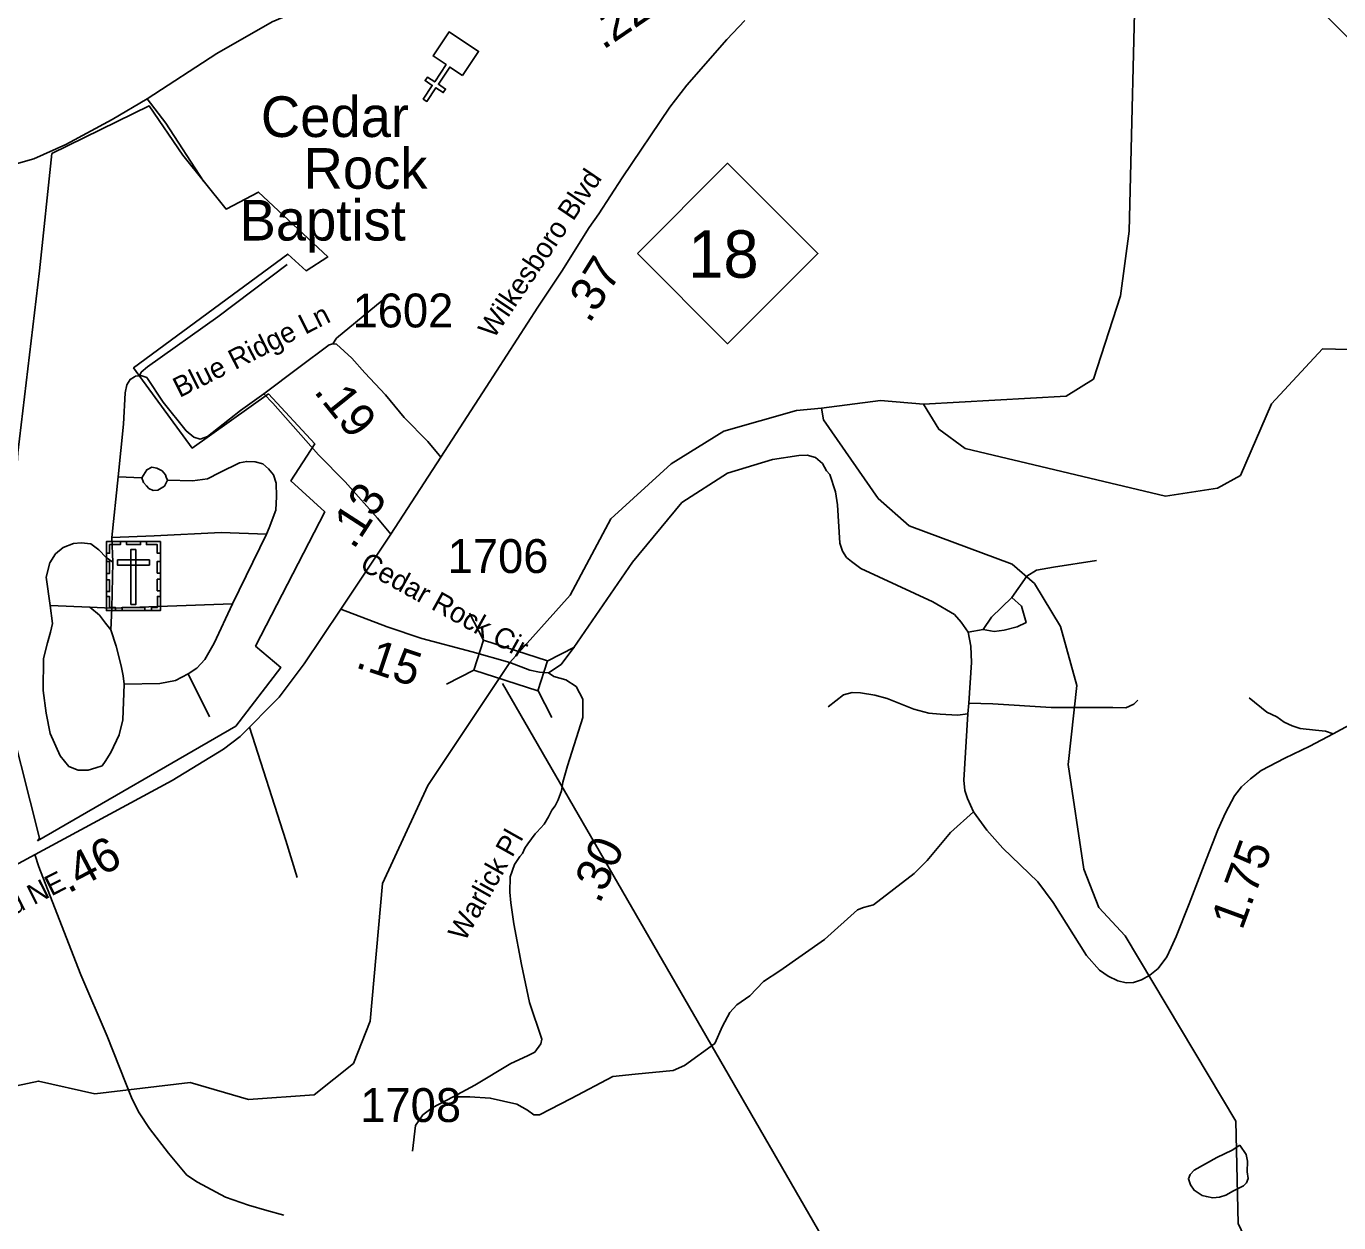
# Model space of a CAD drawing. Extents: x 1159738 to 1321356, y 736314 to 882035.
# Drawn here: x 1263584 to 1268424, y 803383 to 807798 of the extents above; entities that cross this region are included whole.
import ezdxf

# ---------------------------------------------------------------- set-up
doc = ezdxf.new("R2010")
doc.units = 0
for name, color, linetype in [('Exist Boundary Political City Limit New', 7, 'Continuous'), ('Exist Cultural Cemetery CELL', 7, 'Continuous'), ('Exist Cultural Church CELL', 7, 'Continuous'), ('Exist Cultural Church Label', 7, 'Continuous'), ('Exist Hydrographic Creek Single Shore', 7, 'Continuous'), ('Exist Hydrographic Misc Water Feature', 7, 'Continuous'), ('Exist Road Non-System Type 51', 7, 'Continuous'), ('Exist Road Primary NC Attributed', 7, 'Continuous'), ('Exist Road Primary NC Label', 7, 'Continuous'), ('Exist Road Primary NC Mileage Hundredths English Label', 7, 'Continuous'), ('Exist Road Primary NC Shield CELL', 7, 'Continuous'), ('Exist Road Primary NC Shield Number Label', 7, 'Continuous'), ('Exist Road Secondary Mileage Hundredths English Label', 7, 'Continuous'), ('Exist Road Secondary Structure Standard Bridge CELL', 7, 'Continuous'), ('Exist Road Secondary Structure Standard Bridge Number Label', 7, 'Continuous'), ('Exist Road Secondary Type 41 Attributed', 7, 'Continuous'), ('Exist Road Secondary Type 51 Attributed', 7, 'Continuous'), ('Exist Road Secondary Type 51 Label', 7, 'Continuous'), ('Exist Road Secondary Type 51 Number Label', 7, 'Continuous'), ('Map Preparation Boundary City Limit Buffer Line', 7, 'Continuous')]:
    doc.layers.add(name, color=color, linetype=linetype)

msp = doc.modelspace()

# ---------------------------------------------------------------- linework, layer by layer
at = {"layer": 'Exist Boundary Political City Limit New'}
msp.add_line((1263633, 804802.1), (1263625.5, 804792.4), dxfattribs=at)
for points in [[(1264476.9, 806442.1), (1264195.5, 806241.5), (1263979.4, 806537.4), (1264548, 806957.2), (1264616.2, 806896), (1264695.8, 806947.2), (1264440, 807186.2), (1264320.6, 807123.6), (1264161.4, 807322.8), (1264036.3, 807504.9), (1263678.1, 807328.5)], [(1263678.1, 807328.5), (1263632.6, 806896), (1263553, 806224.4), (1263496.4, 805343.9), (1263633, 804802.1)], [(1263625.5, 804792.4), (1264356.2, 805215.6), (1264523.1, 805431.4), (1264429.3, 805511.1), (1264684.5, 806006.8), (1264559.4, 806120.6), (1264647.5, 806257.2), (1264476.9, 806442.1)]]:
    msp.add_lwpolyline(points, dxfattribs=at)
at = {"layer": 'Exist Cultural Cemetery CELL'}
for points in [[(1263879.2, 805896.8), (1264078.3, 805896.8), (1264078.3, 805642.1), (1263879.2, 805642.1)], [(1263879.2, 805853.4), (1263890.6, 805853.4), (1263890.6, 805885.6), (1263931.1, 805885.6), (1263931.1, 805896.8), (1263879.2, 805896.8)], [(1263953.3, 805896.7), (1264005.1, 805896.7), (1264005.1, 805885.3), (1263953.3, 805885.3)], [(1264078.4, 805853.4), (1264067, 805853.4), (1264067, 805885.6), (1264026.5, 805885.6), (1264026.5, 805896.7), (1264078.4, 805896.7)], [(1263879.2, 805779.3), (1263879.2, 805822.6), (1263890.6, 805822.6), (1263890.6, 805779.3)], [(1263920, 805828.7), (1263920, 805810), (1264037.8, 805810), (1264037.8, 805828.7)], [(1263988.2, 805867.5), (1263969.6, 805867.5), (1263969.6, 805664.7), (1263988.2, 805664.7)], [(1264067, 805780.3), (1264067, 805823.6), (1264078.3, 805823.6), (1264078.3, 805780.3)], [(1263879.2, 805712.1), (1263879.2, 805755.4), (1263890.6, 805755.4), (1263890.6, 805712.1)], [(1264066.9, 805714.4), (1264066.9, 805757.7), (1264078.3, 805757.7), (1264078.3, 805714.4)], [(1263912.3, 805642.2), (1263912.3, 805653.7), (1263890.3, 805653.7), (1263890.3, 805694.1), (1263879.2, 805694.1), (1263879.2, 805642.2)], [(1264045.2, 805642.1), (1264045.2, 805653.6), (1264067.2, 805653.6), (1264067.2, 805694), (1264078.3, 805694), (1264078.3, 805642.1)], [(1263936.7, 805653.6), (1264021.5, 805653.6), (1264021.5, 805642.2), (1263936.7, 805642.2)]]:
    msp.add_lwpolyline(points, close=True, dxfattribs=at)
at = {"layer": 'Exist Cultural Church CELL'}
msp.add_lwpolyline([(1265193.1, 807616.3), (1265145.5, 807647.7), (1265103.5, 807584.2), (1265130.2, 807566.5), (1265121.4, 807553.2), (1265094.7, 807570.9), (1265061.5, 807520.7), (1265048.1, 807529.6), (1265081.3, 807579.7), (1265054.6, 807597.4), (1265063.5, 807610.7), (1265090.2, 807593), (1265132.2, 807656.5), (1265084.2, 807688.4), (1265142.9, 807777.2), (1265251.8, 807705.1)], close=True, dxfattribs=at)
at = {"layer": 'Exist Hydrographic Creek Single Shore'}
for points in [[(1266892.9, 806403.9), (1267418.9, 806432.7), (1267519.9, 806496.3), (1267619.9, 806802.9), (1267650.9, 807041.9), (1267676.9, 808101.6), (1267715.3, 808394.4), (1267681.5, 808475), (1267678, 808567.2)], [(1266892.9, 806403.9), (1266949, 806310.8), (1267047, 806239.9), (1267784.9, 806064.3), (1267977, 806093.3), (1268062, 806140.8), (1268176.9, 806404.4), (1268364.9, 806607.4), (1268506.9, 806604.6), (1268712.9, 806501.9), (1268859.9, 806387.4), (1268907.9, 806320.8), (1269008, 806276.1), (1269459.8, 806407.3), (1269657.7, 806349.9), (1269835, 806348.1), (1270259.9, 806329.7), (1270445, 806408.1), (1270795.9, 806456.8), (1271179.2, 806620.9), (1271352.4, 806665.8), (1271502.8, 806746.2)], [(1266516.9, 806388.4), (1266734, 806416.9), (1266892.9, 806403.9)], [(1265367.6, 805450.3), (1265589.2, 805699.3), (1265739.9, 805980.5), (1265961.9, 806182.9), (1266155.9, 806303.8), (1266424.9, 806380.4), (1266516.9, 806388.4)], [(1263134.9, 803800.7), (1263629, 803905.6), (1263836.9, 803858.8), (1264187.9, 803901), (1264402.9, 803837.5), (1264644.9, 803855.7), (1264790, 803971), (1264851.9, 804127.3), (1264897.9, 804635.2), (1265064.9, 804996.2), (1265367.6, 805450.3)]]:
    msp.add_lwpolyline(points, dxfattribs=at)
at = {"layer": 'Exist Hydrographic Misc Water Feature'}
for points in [[(1269285, 800923.1), (1269213, 801059.1), (1268937, 801383.1), (1268668, 801605.1), (1268563, 801751.7), (1268476, 801960.3), (1268462, 802078.7), (1268438, 802105.5), (1268386, 802681), (1268053, 803380.3), (1268045, 803757.9), (1267637, 804442.3), (1267539, 804546.1), (1267483.9, 804688.4), (1267426.9, 805073.5), (1267458.9, 805365), (1267397.9, 805582.9), (1267301.9, 805742.4), (1267219.9, 805813), (1266840, 805955.2), (1266726, 806056), (1266523.9, 806345.6), (1266516.9, 806388.4)], [(1268036.4, 803500.5), (1268008.5, 803485.2), (1267984.2, 803477.9), (1267960.1, 803474.7), (1267936.2, 803479.5), (1267920.4, 803484), (1267890.9, 803502.9), (1267877.5, 803523.3), (1267870.1, 803545.5), (1267876.7, 803561.3), (1267891.2, 803576.9), (1267974.6, 803624.3), (1268031.4, 803650.5), (1268059.8, 803669.4)], [(1268059.8, 803669.4), (1268083, 803634.9), (1268088.3, 803610.7), (1268087.1, 803570.8), (1268090.4, 803546.6), (1268083.8, 803530.8), (1268073.5, 803519.1), (1268036.4, 803500.5)]]:
    msp.add_lwpolyline(points, dxfattribs=at)
at = {"layer": 'Exist Road Non-System Type 51'}
for p, q in [((1263922.2, 806135.2), (1263899.4, 805911.5)), ((1263922.2, 806135.2), (1264010.2, 806132.3)), ((1264469.3, 805924), (1264344.1, 805667.1)), ((1263899.4, 805911.5), (1263902.4, 805820.2)), ((1263902.4, 805820.2), (1263899.4, 805650.9)), ((1263818.1, 805654.6), (1263671.7, 805661.2)), ((1263899.4, 805650.9), (1263818.1, 805654.6)), ((1263899.4, 805650.9), (1263895.6, 805570.6)), ((1263899.4, 805650.9), (1264344.1, 805667.1)), ((1267057.5, 805562.3), (1267112.9, 805572.4)), ((1264181, 805408.7), (1264259.9, 805249.7)), ((1263742.4, 804866.9), (1263742.3, 804867.3))]:
    msp.add_line(p, q, dxfattribs=at)
for points in [[(1264029.4, 807530.2), (1264098.7, 807441), (1264237.9, 807227)], [(1264001, 806507.9), (1264007.3, 806521.2), (1264031, 806541.3), (1264289.8, 806725.7), (1264545.5, 806919.4)], [(1264917.1, 806802.9), (1264728.3, 806647.5), (1264714.1, 806626.7)], [(1263983.3, 806504.9), (1263966.9, 806495.2), (1263954.8, 806474.6), (1263948.7, 806445.2), (1263942.7, 806330.3), (1263922.2, 806135.2)], [(1264001, 806507.9), (1263986.7, 806507), (1263983.3, 806504.9)], [(1264373.7, 806380.4), (1264252.3, 806284.7), (1264225, 806274.4), (1264202.2, 806281.7), (1264173.4, 806305.3), (1264088.4, 806411.3), (1264027.7, 806502.6), (1264009.4, 806508.5), (1264001, 806507.9)], [(1264928.2, 805924.2), (1264878.9, 805982.9), (1264759.7, 806116.8), (1264661.8, 806216.4), (1264492.4, 806407.2), (1264460.2, 806442.2)], [(1264010.2, 806132.3), (1264028.4, 806161.7), (1264046.6, 806170.6), (1264064.8, 806167.6), (1264084.6, 806157.3), (1264096.7, 806142.6), (1264099.7, 806133.8), (1264104.3, 806123.5)], [(1264104.3, 806123.5), (1264197, 806120.5), (1264251.7, 806127.9), (1264297.4, 806151.6), (1264370, 806186.7), (1264397, 806192.4), (1264428, 806190.8), (1264456.5, 806183.4), (1264476.9, 806165.5), (1264494.9, 806143.4), (1264504.7, 806112.4), (1264507.1, 806063.4), (1264503.9, 806011.9), (1264479.4, 805947.9), (1264469.3, 805924)], [(1264104.3, 806123.5), (1264093.7, 806101.4), (1264069.4, 806086.7), (1264051.2, 806085.2), (1264036, 806092.6), (1264026.9, 806102.9), (1264016.3, 806114.6), (1264010.2, 806132.3)], [(1264469.3, 805924), (1264302.4, 805929.9), (1264055, 805918.1), (1263899.4, 805911.5)], [(1263671.7, 805661.2), (1263656.6, 805765.7), (1263670.2, 805818.7), (1263691.5, 805851.1), (1263720.3, 805874.7), (1263758.2, 805889.4), (1263785.6, 805892.3), (1263822, 805887.9), (1263850.8, 805865.8), (1263878.2, 805837.9), (1263902.4, 805820.2)], [(1267218.6, 805690.7), (1267273.9, 805768.8), (1267309.2, 805791.5), (1267372.1, 805801.6), (1267530.7, 805826.7)], [(1267112.9, 805572.4), (1267143.1, 805617.7), (1267218.6, 805690.7)], [(1267112.9, 805572.4), (1267153.1, 805564.8), (1267190.9, 805569.8), (1267238.7, 805582.4), (1267271.4, 805597.5), (1267253.8, 805658), (1267218.6, 805690.7)], [(1263740, 805066.4), (1263708.2, 805106.2), (1263671.7, 805188.6), (1263656.6, 805263.7), (1263645.9, 805347.6), (1263646.7, 805464.6), (1263661.9, 805523.5), (1263672.5, 805561.8), (1263680.1, 805594.2), (1263671.7, 805661.2)], [(1263818.1, 805654.6), (1263853.1, 805625.1), (1263875.9, 805595.7), (1263895.6, 805570.6)], [(1264344.1, 805667.1), (1264276.6, 805522.1), (1264241.7, 805461.7), (1264212.8, 805429.3), (1264181, 805408.7)], [(1263895.6, 805570.6), (1263915.3, 805510.3), (1263933.5, 805438.1), (1263941.1, 805401.3), (1263944.2, 805370.4)], [(1264181, 805408.7), (1264133.9, 805383.7), (1264076.2, 805373.4), (1263944.2, 805370.4)], [(1263944.2, 805370.4), (1263939.6, 805239.4), (1263926, 805183.4), (1263895.6, 805118.7), (1263874.4, 805084.8), (1263863, 805069.4)], [(1267056.8, 805260.5), (1267018.8, 805255.9), (1266954.9, 805259.2), (1266912.7, 805263.5), (1266857.5, 805277.6), (1266759, 805317.7), (1266713.5, 805329.6), (1266660.4, 805338.3), (1266630.1, 805339.3), (1266597.7, 805330.7), (1266541.4, 805287.3)], [(1267060.1, 805300.1), (1267148.2, 805298.2), (1267363.6, 805284.1), (1267502.2, 805284.1), (1267590.9, 805284.1), (1267638.6, 805283.1), (1267668.9, 805296.1), (1267682.9, 805311.2)], [(1268403.7, 805187.4), (1268375, 805197.6), (1268339.1, 805200.7), (1268281.7, 805206.8), (1268253, 805216.1), (1268223.3, 805230.4), (1268195.6, 805249.9), (1268158.8, 805267.3), (1268094.2, 805319.6)], [(1264407.1, 805211.4), (1264540.7, 804793.3), (1264582.4, 804657.1)], [(1263740, 805066.4), (1263774.9, 805053.2), (1263811.4, 805053.2), (1263840.2, 805062), (1263863, 805069.4)], [(1267077.4, 804898.9), (1266992.6, 804822.9), (1266906.5, 804719.4), (1266858.4, 804671.2), (1266709, 804555.6), (1266671.1, 804546.4), (1266649.6, 804537.2), (1266527.7, 804428.5), (1266363.1, 804312.1), (1266302.6, 804273.1), (1266252.4, 804220.8), (1266204.3, 804187), (1266178, 804158.7), (1266151.4, 804108.4), (1266123.7, 804044.9), (1266011, 803962.8), (1265970, 803945.4), (1265829.6, 803931), (1265747.6, 803922.8), (1265592.9, 803841.8), (1265476.5, 803781.7), (1265456, 803781.7), (1265432.4, 803799.1), (1265393.5, 803820.6), (1265295.1, 803843.2), (1265219.2, 803848.3), (1265157.7, 803848.1)], [(1263615.1, 804741.7), (1263629.6, 804696.9), (1263695.9, 804525.7), (1263784.4, 804297.4), (1263882.1, 804072), (1263949.6, 803900.7), (1263973.9, 803838.5), (1263999.5, 803788.4), (1264037.9, 803731.3), (1264107.8, 803639.3), (1264176.4, 803558.9), (1264214.8, 803532.3), (1264318.4, 803477.6), (1264403.4, 803448.4), (1264470.5, 803428.1), (1264533.4, 803410.6)], [(1265432.2, 803999.2), (1265370.4, 803970.9), (1265238.4, 803890.2), (1265157.7, 803848.1), (1265080.6, 803807.2), (1265046.7, 803781.5), (1265018.7, 803741.7), (1265008.2, 803647)]]:
    msp.add_lwpolyline(points, dxfattribs=at)
at = {"layer": 'Exist Road Primary NC Attributed'}
for points in [[(1265695.3, 807106), (1265781.1, 807239.2), (1265957.3, 807499.9), (1266019.8, 807580.8), (1266167.7, 807749.7), (1266234.5, 807819.2)], [(1265112.1, 806208.1), (1265279.6, 806466.3), (1265470.2, 806761.8), (1265558.6, 806894.6), (1265660, 807055.8), (1265695.3, 807106)], [(1264744.2, 805646.9), (1264928.2, 805924.2), (1265112.1, 806208.1)], [(1263324.2, 804584.2), (1264122.2, 805015.3), (1264311.5, 805130.6), (1264373.1, 805177.9), (1264516.3, 805322.4), (1264608.8, 805445), (1264744.2, 805646.9)]]:
    msp.add_lwpolyline(points, dxfattribs=at)
at = {"layer": 'Exist Road Primary NC Shield CELL'}
msp.add_lwpolyline([(1265837.5, 806959.8), (1266170.5, 807292.8), (1266503.5, 806959.8), (1266170.5, 806626.8)], close=True, dxfattribs=at)
at = {"layer": 'Exist Road Secondary Structure Standard Bridge CELL'}
for p, q in [((1265217.9, 805632.9), (1265269.5, 805532.2)), ((1265505.3, 805455.7), (1265606, 805507.4)), ((1265133.4, 805370.3), (1265234.1, 805422)), ((1265470.7, 805348), (1265522.3, 805247.3))]:
    msp.add_line(p, q, dxfattribs=at)
msp.add_lwpolyline([(1265269.5, 805532.2), (1265505.5, 805456.2), (1265470, 805346), (1265234.1, 805422)], close=True, dxfattribs=at)
at = {"layer": 'Exist Road Secondary Structure Standard Bridge Number Label'}
msp.add_line((1265339.8, 805372.8), (1267014, 802473.6), dxfattribs=at)
at = {"layer": 'Exist Road Secondary Type 41 Attributed'}
msp.add_lwpolyline([(1265510.3, 805412), (1265528.9, 805399.2), (1265573.1, 805386.3), (1265611.6, 805361.9), (1265637, 805314.7), (1265637, 805247.1), (1265580.3, 805069.7), (1265562.6, 805009.3), (1265557.6, 804976.5), (1265545, 804943.8), (1265533.8, 804921), (1265521.5, 804905.2), (1265509.8, 804880.8), (1265493.2, 804853.6), (1265466.4, 804824.4), (1265460.2, 804818.5), (1265433.3, 804781), (1265423, 804765.2), (1265414.4, 804745.6), (1265404.5, 804734.3), (1265384.7, 804705.1), (1265368.9, 804659.5), (1265367.2, 804602.6), (1265370.7, 804563), (1265381.6, 804486.4), (1265409.6, 804336.2), (1265440.2, 804196.1), (1265485.6, 804060.2), (1265480.9, 804043.1), (1265459.2, 804012.1), (1265432.2, 803999.2)], dxfattribs=at)
at = {"layer": 'Exist Road Secondary Type 51 Attributed'}
for points in [[(1268736.8, 807480.1), (1268362.8, 807851.4), (1268292.1, 807937), (1268200.9, 808086.7), (1268118.9, 808234.4), (1268044.1, 808373.5), (1268010.3, 808414.5), (1267968.3, 808432.9), (1267678, 808567.2)], [(1265266.3, 808020.3), (1265236.2, 808016.6), (1265173.5, 808026.3), (1265112, 808026.3), (1265033.8, 808020.3), (1264936.1, 808003.4), (1264864.3, 807983.1), (1264698, 807902.5), (1264490.7, 807814.5), (1264287, 807697.4), (1264029.4, 807530.2), (1263900.5, 807454.2), (1263729.3, 807361.3), (1263611.7, 807308.5), (1263529.7, 807285.5)], [(1265112.1, 806208.1), (1265064.5, 806266.4), (1264978, 806354.7), (1264908.3, 806437.7), (1264832.6, 806518.9), (1264785, 806573.6), (1264727.4, 806624.9), (1264714.1, 806626.7), (1264701, 806622.8), (1264588.8, 806539.3), (1264460.2, 806442.2), (1264373.7, 806380.4)], [(1265510.3, 805412), (1265556.8, 805443.4), (1265603.4, 805505.2), (1265820.1, 805820.4), (1266001.9, 806040.3), (1266169.6, 806148.5), (1266336.3, 806199.4), (1266433.4, 806214.4), (1266463.7, 806215.5), (1266495.1, 806206.8), (1266520, 806185.2), (1266535.2, 806158.1), (1266547.1, 806144), (1266568.7, 806080.1), (1266576.3, 806032.4), (1266584.7, 805890.9), (1266594, 805861.3), (1266608.5, 805837.9), (1266626.9, 805822.7), (1266661.5, 805797.8), (1266927.7, 805674.6), (1267006.7, 805628), (1267031.6, 805599.8), (1267057.5, 805562.3), (1267067.3, 805511), (1267069.5, 805450.3), (1267060.1, 805300.1), (1267056.8, 805260.5), (1267041.8, 805016), (1267044.9, 804977.8), (1267055.1, 804949.1), (1267077.4, 804898.9), (1267126.7, 804831.5), (1267186.1, 804764.9), (1267314.2, 804640.8), (1267371.6, 804564.9), (1267494.6, 804369.3), (1267541.7, 804315.7), (1267574.2, 804292.6), (1267610.1, 804276.2), (1267640.8, 804268), (1267667.5, 804270), (1267697.2, 804279.3), (1267727.9, 804296.7), (1267758.7, 804321.3), (1267790.6, 804364.9), (1267806.8, 804398.2), (1267825.3, 804439.2), (1267872.3, 804559.7), (1267927.6, 804704.3), (1267978.8, 804833.5), (1268006.4, 804895.7), (1268040.2, 804958.3), (1268065.8, 804991.1), (1268098.6, 805020.8), (1268138.6, 805051.6), (1268225.4, 805097.1), (1268317.6, 805142.2), (1268403.7, 805187.4), (1268658.8, 805324.8)], [(1264744.2, 805646.9), (1264914.3, 805582.2), (1265042.7, 805539), (1265227.9, 805490.1), (1265367.6, 805450.3)], [(1265367.6, 805450.3), (1265440.4, 805421.9), (1265476.7, 805415.1), (1265510.3, 805412)]]:
    msp.add_lwpolyline(points, dxfattribs=at)
at = {"layer": 'Map Preparation Boundary City Limit Buffer Line'}
msp.add_line((1263633, 804802.1), (1263625.5, 804792.4), dxfattribs=at)
for points in [[(1264476.9, 806442.1), (1264195.5, 806241.5), (1263979.4, 806537.4), (1264548, 806957.2), (1264616.2, 806896), (1264695.8, 806947.2), (1264440, 807186.2), (1264320.6, 807123.6), (1264161.4, 807322.8), (1264036.3, 807504.9), (1263678.1, 807328.5)], [(1263678.1, 807328.5), (1263632.6, 806896), (1263553, 806224.4), (1263496.4, 805343.9), (1263633, 804802.1)], [(1263625.5, 804792.4), (1264356.2, 805215.6), (1264523.1, 805431.4), (1264429.3, 805511.1), (1264684.5, 806006.8), (1264559.4, 806120.6), (1264647.5, 806257.2), (1264476.9, 806442.1)]]:
    msp.add_lwpolyline(points, dxfattribs=at)

# ---------------------------------------------------------------- texts
at = {"layer": 'Exist Cultural Church Label'}
for s, p in [('Cedar ', (1264449, 807389.5)), ('Rock', (1264606.6, 807198.5)), ('Baptist', (1264370.3, 807007.5))]:
    msp.add_text(s, height=150, dxfattribs=at).set_placement(p)
at = {"layer": 'Exist Road Primary NC Label'}
for s, rotation, p in [('Wilkesboro Blvd', 56.0124, (1265307.6, 806642)), ('Wilkesboro Blvd NE', 26.7042, (1262943.8, 804218.8))]:
    msp.add_text(s, height=75, rotation=rotation, dxfattribs=at).set_placement(p)
at = {"layer": 'Exist Road Primary NC Mileage Hundredths English Label'}
for s, rotation, p in [('.37', 57.8462, (1265660.6, 806698.3)), ('.13', 57.1218, (1264791, 805864)), ('.46', 27.6108, (1263738.4, 804596.8))]:
    msp.add_text(s, height=125, rotation=rotation, dxfattribs=at).set_placement(p)
at = {"layer": 'Exist Road Primary NC Shield Number Label'}
msp.add_text('18', height=175, dxfattribs=at).set_placement((1266024.6, 806870.1))
at = {"layer": 'Exist Road Secondary Mileage Hundredths English Label'}
for s, rotation, p in [('.22', 34.3554, (1265711.3, 807709.3)), ('.19', 308.8038, (1264641.3, 806449.9)), ('.15', 341.5941, (1264793.6, 805433.6)), ('.30', 66.3081, (1265698.6, 804556.7)), ('1.75', 69.8033, (1268068.1, 804459.6))]:
    msp.add_text(s, height=125, rotation=rotation, dxfattribs=at).set_placement(p)
at = {"layer": 'Exist Road Secondary Type 51 Label'}
for s, rotation, p in [('Blue Ridge Ln', 26.7247, (1264148.9, 806426.1)), ('Cedar Rock Cir', 330.9832, (1264809.6, 805795.9)), ('Warlick Pl', 60.6176, (1265200.8, 804417.5))]:
    msp.add_text(s, height=75, rotation=rotation, dxfattribs=at).set_placement(p)
at = {"layer": 'Exist Road Secondary Type 51 Number Label'}
for s, p in [('1602', (1264786.9, 806686.8)), ('1706', (1265137.8, 805780.6)), ('1708', (1264815.4, 803754.8))]:
    msp.add_text(s, height=125, dxfattribs=at).set_placement(p)

doc.saveas('drawing.dxf')
